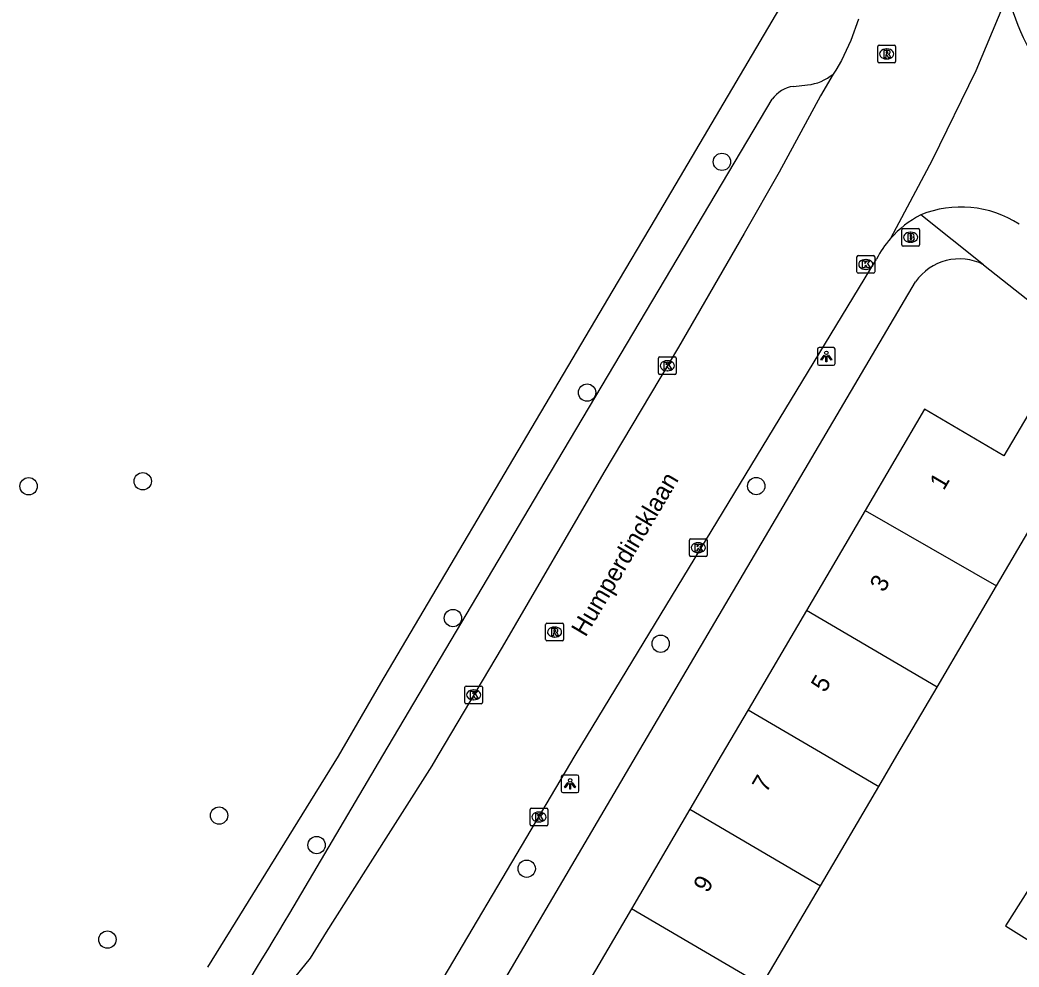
# Model space of a CAD drawing. Extents: x 159222 to 160346, y 381249 to 382166.
# Drawn here: x 160076.4 to 160132.8, y 381988.1 to 382041.6 of the extents above; entities that cross this region are included whole.
import ezdxf

# ---------------------------------------------------------------- set-up
doc = ezdxf.new("R2010")
doc.units = 0
for name, color, linetype in [('IMGEO_Boom', 7, 'Continuous'), ('IMGEO_Brandkraan', 7, 'Continuous'), ('IMGEO_Kolk', 7, 'Continuous'), ('IMGEO_Lichtpunt', 7, 'Continuous'), ('IMGEO_Openbare_ruimte_label', 7, 'Continuous'), ('IMGEO_Pand', 7, 'Continuous'), ('IMGEO_Pand_nummerreeks', 7, 'Continuous'), ('IMGEO_Rijbaan_lokaal_open', 7, 'Continuous'), ('IMGEO_Rioolput', 7, 'Continuous'), ('IMGEO_Voetpad_open', 7, 'Continuous')]:
    doc.layers.add(name, color=color, linetype=linetype)

msp = doc.modelspace()

# ---------------------------------------------------------------- linework, layer by layer
at = {"layer": 'IMGEO_Boom'}
for centre in [(160115.995, 382033.541), (160108.382, 382020.508), (160083.289, 382015.497), (160076.843, 382015.217), (160117.931, 382015.223), (160100.806, 382007.768), (160112.536, 382006.321), (160087.599, 381996.614), (160093.106, 381994.945), (160104.969, 381993.612), (160081.292, 381989.607)]:
    msp.add_circle(centre, 0.489, dxfattribs=at)
at = {"layer": 'IMGEO_Brandkraan'}
for p, q in [((160126.149, 382028.854), (160126.149, 382029.706)), ((160126.224, 382029.78), (160127.076, 382029.78)), ((160126.637, 382029.56), (160126.662, 382029.56)), ((160127.15, 382029.706), (160127.15, 382028.854)), ((160127.076, 382028.78), (160126.224, 382028.78)), ((160126.66, 382029), (160126.635, 382029))]:
    msp.add_line(p, q, dxfattribs=at)
for points in [[(160126.149, 382028.854), (160126.149, 382029.706)], [(160126.224, 382029.78), (160127.076, 382029.78)], [(160126.497, 382029.48), (160126.497, 382029.08), (160126.71, 382029.08)], [(160126.728, 382029.48), (160126.497, 382029.48)], [(160126.676, 382029.399), (160126.622, 382029.399), (160126.622, 382029.323)], [(160126.622, 382029.323), (160126.675, 382029.323)], [(160127.15, 382029.706), (160127.15, 382028.854)], [(160127.076, 382028.78), (160126.224, 382028.78)], [(160126.684, 382029.247), (160126.622, 382029.247), (160126.622, 382029.166)], [(160126.622, 382029.166), (160126.684, 382029.166)]]:
    msp.add_lwpolyline(points, dxfattribs=at)
for centre, radius, start, end in [((160126.226, 382029.704), 0.0765, 91.552, 178.448), ((160126.226, 382029.704), 0.0765, 91.552, 178.448), ((160126.677, 382029.361), 0.0379, 267.8285, 90.9355), ((160126.732, 382029.335), 0.145, 59.4692, 91.5367), ((160126.757, 382029.382), 0.0922, 285.5137, 58.1501), ((160126.762, 382029.19), 0.105, 301.3115, 78.989), ((160127.074, 382029.704), 0.0765, 1.552, 88.448), ((160127.074, 382029.704), 0.0765, 1.552, 88.448), ((160126.226, 382028.856), 0.0765, 181.552, 268.448), ((160126.226, 382028.856), 0.0765, 181.552, 268.448), ((160126.685, 382029.206), 0.0404, 269.8759, 90.5077), ((160126.716, 382029.331), 0.251, 268.6676, 293.5347), ((160127.074, 382028.856), 0.0765, 271.552, 358.448), ((160127.074, 382028.856), 0.0765, 271.552, 358.448)]:
    msp.add_arc(centre, radius, start, end, dxfattribs=at)
for centre, major_axis, ratio, start_param, end_param in [((160126.636, 382029.28), (-0.387, 0.002), 0.722429, 4.712389, 7.853982), ((160126.661, 382029.28), (-0.39, 0.002), 0.717154, 1.570796, 4.712389)]:
    msp.add_ellipse(centre, major_axis=major_axis, ratio=ratio, start_param=start_param, end_param=end_param, dxfattribs=at)
at = {"layer": 'IMGEO_Kolk'}
for p, q in [((160123.621, 382027.318), (160123.621, 382028.17)), ((160123.696, 382028.244), (160124.548, 382028.244)), ((160124.622, 382028.17), (160124.622, 382027.318)), ((160124.109, 382028.024), (160124.134, 382028.024)), ((160124.548, 382027.244), (160123.696, 382027.244)), ((160124.132, 382027.464), (160124.107, 382027.464)), ((160112.486, 382022.523), (160113.338, 382022.523)), ((160112.411, 382021.597), (160112.411, 382022.449)), ((160112.899, 382022.303), (160112.924, 382022.303)), ((160113.412, 382022.449), (160113.412, 382021.597)), ((160113.338, 382021.523), (160112.486, 382021.523)), ((160112.922, 382021.743), (160112.897, 382021.743)), ((160114.16, 382011.321), (160114.16, 382012.173)), ((160114.235, 382012.247), (160115.087, 382012.247)), ((160114.648, 382012.027), (160114.673, 382012.027)), ((160115.161, 382012.173), (160115.161, 382011.321)), ((160115.087, 382011.247), (160114.235, 382011.247)), ((160114.671, 382011.467), (160114.646, 382011.467)), ((160101.55, 382003.931), (160102.402, 382003.931)), ((160101.475, 382003.005), (160101.475, 382003.857)), ((160101.963, 382003.711), (160101.988, 382003.711)), ((160102.476, 382003.857), (160102.476, 382003.005)), ((160102.402, 382002.931), (160101.55, 382002.931)), ((160101.986, 382003.151), (160101.961, 382003.151)), ((160105.161, 381996.106), (160105.161, 381996.958)), ((160105.236, 381997.032), (160106.088, 381997.032)), ((160105.649, 381996.812), (160105.674, 381996.812)), ((160106.162, 381996.958), (160106.162, 381996.106)), ((160106.088, 381996.032), (160105.236, 381996.032)), ((160105.672, 381996.252), (160105.647, 381996.252))]:
    msp.add_line(p, q, dxfattribs=at)
for points in [[(160123.621, 382027.318), (160123.621, 382028.17)], [(160123.696, 382028.244), (160124.548, 382028.244)], [(160124.622, 382028.17), (160124.622, 382027.318)], [(160123.942, 382027.944), (160124.065, 382027.944), (160124.065, 382027.793), (160124.195, 382027.944), (160124.359, 382027.944), (160124.213, 382027.793), (160124.366, 382027.544), (160124.214, 382027.544), (160124.129, 382027.708), (160124.065, 382027.641), (160124.065, 382027.544), (160123.942, 382027.544), (160123.942, 382027.944)], [(160124.548, 382027.244), (160123.696, 382027.244)], [(160112.486, 382022.523), (160113.338, 382022.523)], [(160112.411, 382021.597), (160112.411, 382022.449)], [(160112.732, 382022.223), (160112.855, 382022.223), (160112.855, 382022.072), (160112.985, 382022.223), (160113.149, 382022.223), (160113.003, 382022.072), (160113.156, 382021.823), (160113.004, 382021.823), (160112.919, 382021.987), (160112.855, 382021.92), (160112.855, 382021.823), (160112.732, 382021.823), (160112.732, 382022.223)], [(160113.412, 382022.449), (160113.412, 382021.597)], [(160113.338, 382021.523), (160112.486, 382021.523)], [(160114.16, 382011.321), (160114.16, 382012.173)], [(160114.235, 382012.247), (160115.087, 382012.247)], [(160114.481, 382011.947), (160114.604, 382011.947), (160114.604, 382011.796), (160114.734, 382011.947), (160114.898, 382011.947), (160114.752, 382011.796), (160114.905, 382011.547), (160114.753, 382011.547), (160114.668, 382011.711), (160114.604, 382011.644), (160114.604, 382011.547), (160114.481, 382011.547), (160114.481, 382011.947)], [(160115.161, 382012.173), (160115.161, 382011.321)], [(160115.087, 382011.247), (160114.235, 382011.247)], [(160101.55, 382003.931), (160102.402, 382003.931)], [(160101.475, 382003.005), (160101.475, 382003.857)], [(160101.796, 382003.631), (160101.919, 382003.631), (160101.919, 382003.48), (160102.049, 382003.631), (160102.213, 382003.631), (160102.067, 382003.48), (160102.22, 382003.231), (160102.068, 382003.231), (160101.983, 382003.395), (160101.919, 382003.328), (160101.919, 382003.231), (160101.796, 382003.231), (160101.796, 382003.631)], [(160102.476, 382003.857), (160102.476, 382003.005)], [(160102.402, 382002.931), (160101.55, 382002.931)], [(160105.161, 381996.106), (160105.161, 381996.958)], [(160105.236, 381997.032), (160106.088, 381997.032)], [(160105.482, 381996.732), (160105.605, 381996.732), (160105.605, 381996.581), (160105.735, 381996.732), (160105.899, 381996.732), (160105.753, 381996.581), (160105.906, 381996.332), (160105.754, 381996.332), (160105.669, 381996.496), (160105.605, 381996.429), (160105.605, 381996.332), (160105.482, 381996.332), (160105.482, 381996.732)], [(160106.162, 381996.958), (160106.162, 381996.106)], [(160106.088, 381996.032), (160105.236, 381996.032)]]:
    msp.add_lwpolyline(points, dxfattribs=at)
for centre, start, end in [((160123.698, 382028.168), 91.552, 178.448), ((160123.698, 382028.168), 91.552, 178.448), ((160124.546, 382028.168), 1.552, 88.448), ((160124.546, 382028.168), 1.552, 88.448), ((160123.698, 382027.32), 181.552, 268.448), ((160123.698, 382027.32), 181.552, 268.448), ((160124.546, 382027.32), 271.552, 358.448), ((160124.546, 382027.32), 271.552, 358.448), ((160112.488, 382022.447), 91.552, 178.448), ((160112.488, 382022.447), 91.552, 178.448), ((160113.336, 382022.447), 1.552, 88.448), ((160113.336, 382022.447), 1.552, 88.448), ((160112.488, 382021.599), 181.552, 268.448), ((160112.488, 382021.599), 181.552, 268.448), ((160113.336, 382021.599), 271.552, 358.448), ((160113.336, 382021.599), 271.552, 358.448), ((160114.237, 382012.171), 91.552, 178.448), ((160114.237, 382012.171), 91.552, 178.448), ((160115.085, 382012.171), 1.552, 88.448), ((160115.085, 382012.171), 1.552, 88.448), ((160114.237, 382011.323), 181.552, 268.448), ((160114.237, 382011.323), 181.552, 268.448), ((160115.085, 382011.323), 271.552, 358.448), ((160115.085, 382011.323), 271.552, 358.448), ((160101.552, 382003.855), 91.552, 178.448), ((160101.552, 382003.855), 91.552, 178.448), ((160102.4, 382003.855), 1.552, 88.448), ((160102.4, 382003.855), 1.552, 88.448), ((160101.552, 382003.007), 181.552, 268.448), ((160101.552, 382003.007), 181.552, 268.448), ((160102.4, 382003.007), 271.552, 358.448), ((160102.4, 382003.007), 271.552, 358.448), ((160105.238, 381996.956), 91.552, 178.448), ((160105.238, 381996.956), 91.552, 178.448), ((160106.086, 381996.956), 1.552, 88.448), ((160106.086, 381996.956), 1.552, 88.448), ((160105.238, 381996.108), 181.552, 268.448), ((160105.238, 381996.108), 181.552, 268.448), ((160106.086, 381996.108), 271.552, 358.448), ((160106.086, 381996.108), 271.552, 358.448)]:
    msp.add_arc(centre, 0.0765, start, end, dxfattribs=at)
for centre, major_axis, ratio, start_param, end_param in [((160124.108, 382027.744), (-0.387, 0.002), 0.722429, 4.712389, 7.853982), ((160124.133, 382027.744), (-0.39, 0.002), 0.717154, 1.570796, 4.712389), ((160112.898, 382022.023), (-0.387, 0.002), 0.722429, 4.712389, 7.853982), ((160112.923, 382022.023), (-0.39, 0.002), 0.717154, 1.570796, 4.712389), ((160114.647, 382011.747), (-0.387, 0.002), 0.722429, 4.712389, 7.853982), ((160114.672, 382011.747), (-0.39, 0.002), 0.717154, 1.570796, 4.712389), ((160101.962, 382003.431), (-0.387, 0.002), 0.722429, 4.712389, 7.853982), ((160101.987, 382003.431), (-0.39, 0.002), 0.717154, 1.570796, 4.712389), ((160105.648, 381996.532), (-0.387, 0.002), 0.722429, 4.712389, 7.853982), ((160105.673, 381996.532), (-0.39, 0.002), 0.717154, 1.570796, 4.712389)]:
    msp.add_ellipse(centre, major_axis=major_axis, ratio=ratio, start_param=start_param, end_param=end_param, dxfattribs=at)
at = {"layer": 'IMGEO_Lichtpunt'}
for p, q in [((160121.393, 382022.956), (160121.393, 382022.149)), ((160121.393, 382022.956), (160121.393, 382022.149)), ((160122.295, 382023.051), (160121.487, 382023.051)), ((160122.295, 382023.051), (160121.487, 382023.051)), ((160122.389, 382022.149), (160122.389, 382022.956)), ((160122.389, 382022.149), (160122.389, 382022.956)), ((160121.487, 382022.055), (160122.295, 382022.055)), ((160121.487, 382022.055), (160122.295, 382022.055)), ((160107.824, 381998.904), (160107.016, 381998.904)), ((160107.824, 381998.904), (160107.016, 381998.904)), ((160106.922, 381998.809), (160106.922, 381998.002)), ((160106.922, 381998.809), (160106.922, 381998.002)), ((160107.918, 381998.002), (160107.918, 381998.809)), ((160107.918, 381998.002), (160107.918, 381998.809)), ((160107.016, 381997.908), (160107.824, 381997.908)), ((160107.016, 381997.908), (160107.824, 381997.908))]:
    msp.add_line(p, q, dxfattribs=at)
for points in [[(160121.767, 382022.62), (160121.806, 382022.592), (160121.618, 382022.33), (160121.58, 382022.357), (160121.767, 382022.62)], [(160121.869, 382022.572), (160121.916, 382022.572), (160121.916, 382022.25), (160121.869, 382022.25), (160121.869, 382022.572)], [(160121.979, 382022.592), (160122.017, 382022.619), (160122.204, 382022.357), (160122.165, 382022.329), (160121.979, 382022.592)], [(160107.296, 381998.473), (160107.335, 381998.445), (160107.147, 381998.183), (160107.109, 381998.21), (160107.296, 381998.473)], [(160107.398, 381998.425), (160107.445, 381998.425), (160107.445, 381998.103), (160107.398, 381998.103), (160107.398, 381998.425)], [(160107.508, 381998.445), (160107.546, 381998.472), (160107.733, 381998.21), (160107.694, 381998.182), (160107.508, 381998.445)]]:
    msp.add_lwpolyline(points, dxfattribs=at)
for centre in [(160121.892, 382022.754), (160107.421, 381998.607)]:
    msp.add_circle(centre, 0.0994, dxfattribs=at)
for centre, start, end in [((160121.487, 382022.956), 90, 180), ((160121.487, 382022.956), 90, 180), ((160122.295, 382022.956), 0, 90), ((160122.295, 382022.956), 0, 90), ((160121.487, 382022.149), 180, 270), ((160121.487, 382022.149), 180, 270), ((160122.295, 382022.149), 270, 0), ((160122.295, 382022.149), 270, 360), ((160107.016, 381998.809), 90, 180), ((160107.016, 381998.809), 90, 180), ((160107.824, 381998.809), 0, 90), ((160107.824, 381998.809), 0, 90), ((160107.016, 381998.002), 180, 270), ((160107.016, 381998.002), 180, 270), ((160107.824, 381998.002), 270, 0), ((160107.824, 381998.002), 270, 360)]:
    msp.add_arc(centre, 0.0946, start, end, dxfattribs=at)
at = {"layer": 'IMGEO_Pand'}
for points in [[(160131.509, 382009.591), (160134.482, 382014.654), (160137.882, 382012.653), (160139.591, 382015.557), (160133.752, 382020.052), (160131.914, 382016.929), (160127.432, 382019.567), (160124.08, 382013.852)], [(160124.08, 382013.852), (160120.765, 382008.2)], [(160124.08, 382013.852), (160131.509, 382009.591)], [(160128.149, 382003.87), (160131.509, 382009.591)], [(160120.765, 382008.2), (160117.471, 382002.584)], [(160128.149, 382003.87), (160120.765, 382008.2)], [(160124.851, 381998.255), (160125.876, 382000), (160128.149, 382003.87)], [(160117.471, 382002.584), (160115.955, 382000), (160114.176, 381996.967)], [(160117.471, 382002.584), (160121.876, 382000), (160124.851, 381998.255)], [(160121.553, 381992.64), (160124.851, 381998.255)], [(160114.176, 381996.967), (160110.881, 381991.35)], [(160114.176, 381996.967), (160121.553, 381992.64)], [(160118.255, 381987.024), (160121.553, 381992.64)], [(160133.701, 381993.064), (160132.014, 381990.384), (160134.467, 381988.841)], [(160110.881, 381991.35), (160107.512, 381985.605), (160114.88, 381981.268), (160117.408, 381985.582), (160118.255, 381987.024)], [(160118.255, 381987.024), (160110.881, 381991.35)]]:
    msp.add_lwpolyline(points, dxfattribs=at)
at = {"layer": 'IMGEO_Rijbaan_lokaal_open'}
for points in [[(160132.186, 382043.112), (160130.339, 382038.678), (160127.869, 382033.644), (160125.51, 382029.203)], [(160123.708, 382041.592), (160123.283, 382040.403), (160122.754, 382039.257), (160122.435, 382038.719), (160122.268, 382038.501)], [(160122.268, 382038.501), (160121.556, 382037.261), (160119.219, 382032.966), (160117.244, 382029.491), (160113.534, 382023.07), (160109.332, 382015.99), (160103.576, 382006.134), (160099.946, 382000), (160099.605, 381999.423), (160095.866, 381993.522), (160093.651, 381990.018), (160092.735, 381988.55), (160091.288, 381986.771), (160080.165, 381973.156), (160078.769, 381971.536)], [(160097.531, 381982.788), (160107.711, 382000), (160124.728, 382028.051)]]:
    msp.add_lwpolyline(points, dxfattribs=at)
for centre, radius, start, end in [((160143.426, 382045.507), 11.532, 195.8675, 226.2905), ((160129.493, 382024.92), 6.067, 57.2757, 111.98), ((160129.892, 382025.38), 5.815, 117.3299, 138.8958), ((160129.89, 382025.389), 5.808, 138.946, 152.7152)]:
    msp.add_arc(centre, radius, start, end, dxfattribs=at)
at = {"layer": 'IMGEO_Rioolput'}
for p, q in [((160124.801, 382039.212), (160124.801, 382040.064)), ((160124.876, 382040.138), (160125.728, 382040.138)), ((160125.802, 382040.064), (160125.802, 382039.212)), ((160125.289, 382039.918), (160125.314, 382039.918)), ((160125.728, 382039.138), (160124.876, 382039.138)), ((160125.312, 382039.358), (160125.287, 382039.358)), ((160106.041, 382006.553), (160106.041, 382007.405)), ((160106.116, 382007.479), (160106.968, 382007.479)), ((160107.042, 382007.405), (160107.042, 382006.553)), ((160106.529, 382007.259), (160106.554, 382007.259)), ((160106.968, 382006.479), (160106.116, 382006.479)), ((160106.552, 382006.699), (160106.527, 382006.699))]:
    msp.add_line(p, q, dxfattribs=at)
for points in [[(160124.801, 382039.212), (160124.801, 382040.064)], [(160124.876, 382040.138), (160125.728, 382040.138)], [(160125.802, 382040.064), (160125.802, 382039.212)], [(160125.39, 382039.836), (160125.138, 382039.838), (160125.138, 382039.438)], [(160125.138, 382039.438), (160125.262, 382039.438), (160125.262, 382039.6), (160125.273, 382039.6)], [(160125.316, 382039.757), (160125.262, 382039.757), (160125.262, 382039.676)], [(160125.262, 382039.676), (160125.314, 382039.676)], [(160125.32, 382039.571), (160125.391, 382039.438), (160125.531, 382039.438), (160125.466, 382039.564)], [(160125.728, 382039.138), (160124.876, 382039.138)], [(160106.041, 382006.553), (160106.041, 382007.405)], [(160106.116, 382007.479), (160106.968, 382007.479)], [(160107.042, 382007.405), (160107.042, 382006.553)], [(160106.63, 382007.177), (160106.378, 382007.179), (160106.378, 382006.779)], [(160106.378, 382006.779), (160106.502, 382006.779), (160106.502, 382006.941), (160106.513, 382006.941)], [(160106.556, 382007.098), (160106.502, 382007.098), (160106.502, 382007.017)], [(160106.502, 382007.017), (160106.554, 382007.017)], [(160106.56, 382006.912), (160106.631, 382006.779), (160106.771, 382006.779), (160106.706, 382006.905)], [(160106.968, 382006.479), (160106.116, 382006.479)]]:
    msp.add_lwpolyline(points, dxfattribs=at)
for centre, radius, start, end in [((160124.878, 382040.062), 0.0765, 91.552, 178.448), ((160124.878, 382040.062), 0.0765, 91.552, 178.448), ((160125.726, 382040.062), 0.0765, 1.552, 88.448), ((160125.726, 382040.062), 0.0765, 1.552, 88.448), ((160125.272, 382039.547), 0.0533, 26.0293, 88.6989), ((160125.298, 382039.865), 0.19, 274.7715, 282.9687), ((160125.322, 382039.661), 0.0964, 77.0061, 93.1865), ((160125.336, 382039.718), 0.0378, 276.6634, 79.6772), ((160125.389, 382039.726), 0.109, 350.3612, 89.416), ((160125.387, 382039.726), 0.112, 277.5842, 350.9817), ((160125.371, 382039.511), 0.108, 29.5134, 73.7905), ((160124.878, 382039.214), 0.0765, 181.552, 268.448), ((160124.878, 382039.214), 0.0765, 181.552, 268.448), ((160125.726, 382039.214), 0.0765, 271.552, 358.448), ((160125.726, 382039.214), 0.0765, 271.552, 358.448), ((160106.118, 382007.403), 0.0765, 91.552, 178.448), ((160106.118, 382007.403), 0.0765, 91.552, 178.448), ((160106.966, 382007.403), 0.0765, 1.552, 88.448), ((160106.966, 382007.403), 0.0765, 1.552, 88.448), ((160106.512, 382006.888), 0.0533, 26.0293, 88.6989), ((160106.538, 382007.206), 0.19, 274.7715, 282.9687), ((160106.562, 382007.002), 0.0964, 77.0061, 93.1865), ((160106.576, 382007.059), 0.0378, 276.6634, 79.6772), ((160106.629, 382007.067), 0.109, 350.3612, 89.416), ((160106.627, 382007.067), 0.112, 277.5842, 350.9817), ((160106.611, 382006.852), 0.108, 29.5134, 73.7905), ((160106.118, 382006.555), 0.0765, 181.552, 268.448), ((160106.118, 382006.555), 0.0765, 181.552, 268.448), ((160106.966, 382006.555), 0.0765, 271.552, 358.448), ((160106.966, 382006.555), 0.0765, 271.552, 358.448)]:
    msp.add_arc(centre, radius, start, end, dxfattribs=at)
for centre, major_axis, ratio, start_param, end_param in [((160125.288, 382039.638), (-0.387, 0.002), 0.722429, 4.712389, 7.853982), ((160125.313, 382039.638), (-0.39, 0.002), 0.717154, 1.570796, 4.712389), ((160106.528, 382006.979), (-0.387, 0.002), 0.722429, 4.712389, 7.853982), ((160106.553, 382006.979), (-0.39, 0.002), 0.717154, 1.570796, 4.712389)]:
    msp.add_ellipse(centre, major_axis=major_axis, ratio=ratio, start_param=start_param, end_param=end_param, dxfattribs=at)
at = {"layer": 'IMGEO_Voetpad_open'}
for points in [[(160086.967, 381988.057), (160094.343, 381999.973), (160096.737, 382004.094), (160099.115, 382008.137), (160109.853, 382026.297), (160112.25, 382030.329), (160120.44, 382044.226)], [(160120.034, 382037.805), (160120.834, 382037.893)], [(160091.586, 381991.093), (160096.85, 382000), (160106.019, 382015.483), (160118.827, 382037.082)], [(160130.774, 382027.732), (160127.222, 382030.546)], [(160130.774, 382027.732), (160146.492, 382015.319)], [(160100.451, 381981.781), (160111.174, 382000), (160126.924, 382026.759)]]:
    msp.add_lwpolyline(points, dxfattribs=at)
for centre, radius, start, end in [((160120.618, 382040.397), 2.514, 274.9268, 311.026), ((160120.317, 382035.963), 1.864, 98.7428, 143.1009), ((160129.407, 382025.038), 3.021, 63.0949, 145.2715), ((159942.581, 382078.894), 172.949, 323.10877, 329.49129)]:
    msp.add_arc(centre, radius, start, end, dxfattribs=at)

# ---------------------------------------------------------------- texts
at = {"layer": 'IMGEO_Openbare_ruimte_label'}
msp.add_text('Humperdincklaan', height=1, rotation=59.4096, dxfattribs=at).set_placement((160108.29, 382006.655))
at = {"layer": 'IMGEO_Pand_nummerreeks'}
for s, p in [('1', (160128.52, 382014.938)), ('3', (160125.142, 382009.178)), ('5', (160121.821, 382003.517)), ('7', (160118.501, 381997.857)), ('9', (160115.182, 381992.197))]:
    msp.add_text(s, height=1, rotation=59.6068, dxfattribs=at).set_placement(p)

doc.saveas('drawing.dxf')
